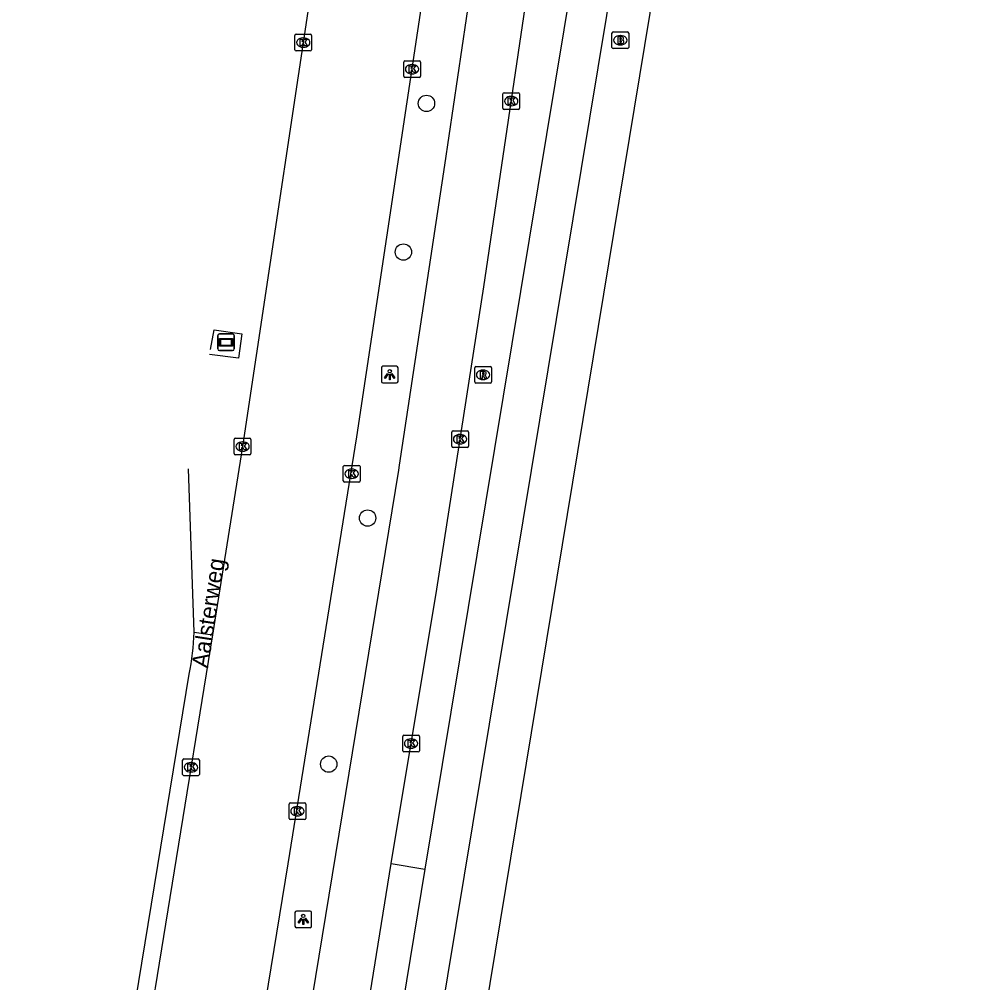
# Model space of a CAD drawing. Extents: x 161696 to 162377, y 380761 to 381673.
# Drawn here: x 161698.4 to 161755.7, y 380904.6 to 380962.2 of the extents above; entities that cross this region are included whole.
import ezdxf

# ---------------------------------------------------------------- set-up
doc = ezdxf.new("R2010")
doc.units = 0
for name, color, linetype in [('IMGEO_Berm_gesloten', 7, 'Continuous'), ('IMGEO_Boom', 7, 'Continuous'), ('IMGEO_Brandkraan', 7, 'Continuous'), ('IMGEO_Fietspad_gesloten', 7, 'Continuous'), ('IMGEO_Kolk', 7, 'Continuous'), ('IMGEO_Lichtpunt', 7, 'Continuous'), ('IMGEO_Openbare_ruimte_label', 7, 'Continuous'), ('IMGEO_OVBaan_gesloten', 7, 'Continuous'), ('IMGEO_Reclamebord', 7, 'Continuous'), ('IMGEO_Rijbaan_lokaal_gesloten', 7, 'Continuous'), ('IMGEO_Rijbaan_regionaal_gesloten', 7, 'Continuous'), ('IMGEO_Rioolput', 7, 'Continuous'), ('IMGEO_Voetpad_open', 7, 'Continuous')]:
    doc.layers.add(name, color=color, linetype=linetype)

msp = doc.modelspace()

# ---------------------------------------------------------------- linework, layer by layer
at = {"layer": 'IMGEO_Berm_gesloten'}
msp.add_lwpolyline([(161708.881, 380925.575), (161709.986, 380925.404)], dxfattribs=at)
at = {"layer": 'IMGEO_Boom'}
for centre in [(161722.797, 380957.208), (161721.413, 380948.314), (161719.27, 380932.399), (161716.943, 380917.674)]:
    msp.add_circle(centre, 0.489, dxfattribs=at)
at = {"layer": 'IMGEO_Brandkraan'}
for p, q in [((161733.899, 380960.563), (161733.899, 380961.415)), ((161733.974, 380961.489), (161734.826, 380961.489)), ((161734.387, 380961.269), (161734.412, 380961.269)), ((161734.9, 380961.415), (161734.9, 380960.563)), ((161734.41, 380960.709), (161734.385, 380960.709)), ((161734.826, 380960.489), (161733.974, 380960.489))]:
    msp.add_line(p, q, dxfattribs=at)
for points in [[(161733.899, 380960.563), (161733.899, 380961.415)], [(161733.974, 380961.489), (161734.826, 380961.489)], [(161734.247, 380961.189), (161734.247, 380960.789), (161734.46, 380960.789)], [(161734.478, 380961.189), (161734.247, 380961.189)], [(161734.426, 380961.108), (161734.372, 380961.108), (161734.372, 380961.032)], [(161734.9, 380961.415), (161734.9, 380960.563)], [(161734.372, 380961.032), (161734.425, 380961.032)], [(161734.434, 380960.956), (161734.372, 380960.956), (161734.372, 380960.875)], [(161734.372, 380960.875), (161734.434, 380960.875)], [(161734.826, 380960.489), (161733.974, 380960.489)]]:
    msp.add_lwpolyline(points, dxfattribs=at)
for centre, radius, start, end in [((161733.976, 380961.413), 0.0765, 91.55205, 178.44795), ((161733.976, 380961.413), 0.0765, 91.55205, 178.44795), ((161734.427, 380961.07), 0.0379, 267.82845, 90.93552), ((161734.482, 380961.044), 0.145, 59.4692, 91.53667), ((161734.507, 380961.091), 0.0922, 285.51372, 58.15012), ((161734.824, 380961.413), 0.0765, 1.55205, 88.44795), ((161734.824, 380961.413), 0.0765, 1.55205, 88.44795), ((161733.976, 380960.565), 0.0765, 181.55205, 268.44795), ((161733.976, 380960.565), 0.0765, 181.55205, 268.44795), ((161734.435, 380960.915), 0.0404, 269.87594, 90.50774), ((161734.466, 380961.04), 0.251, 268.66757, 293.53466), ((161734.512, 380960.899), 0.105, 301.31148, 78.98903), ((161734.824, 380960.565), 0.0765, 271.55205, 358.44795), ((161734.824, 380960.565), 0.0765, 271.55205, 358.44795)]:
    msp.add_arc(centre, radius, start, end, dxfattribs=at)
for centre, major_axis, ratio, start_param, end_param in [((161734.386, 380960.989), (-0.387, 0.002), 0.722429, 4.712389, 7.853982), ((161734.411, 380960.989), (-0.39, 0.002), 0.717154, 1.570796, 4.712389)]:
    msp.add_ellipse(centre, major_axis=major_axis, ratio=ratio, start_param=start_param, end_param=end_param, dxfattribs=at)
at = {"layer": 'IMGEO_Fietspad_gesloten'}
for points in [[(161717.567, 380865.73), (161755.609, 381095.365)], [(161738.303, 381005.586), (161722.7, 380911.397)]]:
    msp.add_lwpolyline(points, dxfattribs=at)
at = {"layer": 'IMGEO_Kolk'}
for p, q in [((161714.916, 380960.421), (161714.916, 380961.273)), ((161714.991, 380961.347), (161715.843, 380961.347)), ((161715.404, 380961.127), (161715.429, 380961.127)), ((161715.917, 380961.273), (161715.917, 380960.421)), ((161715.427, 380960.567), (161715.402, 380960.567)), ((161715.843, 380960.347), (161714.991, 380960.347)), ((161721.434, 380958.831), (161721.434, 380959.683)), ((161721.509, 380959.757), (161722.361, 380959.757)), ((161721.922, 380959.537), (161721.947, 380959.537)), ((161722.435, 380959.683), (161722.435, 380958.831)), ((161721.945, 380958.977), (161721.92, 380958.977)), ((161722.361, 380958.757), (161721.509, 380958.757)), ((161727.367, 380956.924), (161727.367, 380957.776)), ((161727.442, 380957.85), (161728.294, 380957.85)), ((161727.855, 380957.63), (161727.88, 380957.63)), ((161728.368, 380957.776), (161728.368, 380956.924)), ((161727.878, 380957.07), (161727.853, 380957.07)), ((161728.294, 380956.85), (161727.442, 380956.85)), ((161724.309, 380936.693), (161724.309, 380937.545)), ((161724.384, 380937.619), (161725.236, 380937.619)), ((161725.31, 380937.545), (161725.31, 380936.693)), ((161711.288, 380936.253), (161711.288, 380937.105)), ((161711.363, 380937.179), (161712.215, 380937.179)), ((161711.776, 380936.959), (161711.801, 380936.959)), ((161712.289, 380937.105), (161712.289, 380936.253)), ((161724.797, 380937.399), (161724.822, 380937.399)), ((161711.799, 380936.399), (161711.774, 380936.399)), ((161725.236, 380936.619), (161724.384, 380936.619)), ((161724.82, 380936.839), (161724.795, 380936.839)), ((161712.215, 380936.179), (161711.363, 380936.179)), ((161717.818, 380934.625), (161717.818, 380935.477)), ((161717.893, 380935.551), (161718.745, 380935.551)), ((161718.306, 380935.331), (161718.331, 380935.331)), ((161718.819, 380935.477), (161718.819, 380934.625)), ((161718.329, 380934.771), (161718.304, 380934.771)), ((161718.745, 380934.551), (161717.893, 380934.551)), ((161721.374, 380918.48), (161721.374, 380919.332)), ((161721.449, 380919.406), (161722.301, 380919.406)), ((161721.862, 380919.186), (161721.887, 380919.186)), ((161722.375, 380919.332), (161722.375, 380918.48)), ((161721.885, 380918.626), (161721.86, 380918.626)), ((161708.2, 380917.059), (161708.2, 380917.911)), ((161708.275, 380917.985), (161709.127, 380917.985)), ((161709.201, 380917.911), (161709.201, 380917.059)), ((161722.301, 380918.406), (161721.449, 380918.406)), ((161708.688, 380917.765), (161708.713, 380917.765)), ((161709.127, 380916.985), (161708.275, 380916.985)), ((161708.711, 380917.205), (161708.686, 380917.205)), ((161714.57, 380914.431), (161714.57, 380915.283)), ((161714.645, 380915.357), (161715.497, 380915.357)), ((161715.058, 380915.137), (161715.083, 380915.137)), ((161715.571, 380915.283), (161715.571, 380914.431)), ((161715.081, 380914.577), (161715.056, 380914.577)), ((161715.497, 380914.357), (161714.645, 380914.357))]:
    msp.add_line(p, q, dxfattribs=at)
for points in [[(161714.916, 380960.421), (161714.916, 380961.273)], [(161714.991, 380961.347), (161715.843, 380961.347)], [(161715.917, 380961.273), (161715.917, 380960.421)], [(161715.237, 380961.047), (161715.36, 380961.047), (161715.36, 380960.896), (161715.49, 380961.047), (161715.654, 380961.047), (161715.508, 380960.896), (161715.661, 380960.647), (161715.509, 380960.647), (161715.424, 380960.811), (161715.36, 380960.744), (161715.36, 380960.647), (161715.237, 380960.647), (161715.237, 380961.047)], [(161715.843, 380960.347), (161714.991, 380960.347)], [(161721.434, 380958.831), (161721.434, 380959.683)], [(161721.509, 380959.757), (161722.361, 380959.757)], [(161721.755, 380959.457), (161721.878, 380959.457), (161721.878, 380959.306), (161722.008, 380959.457), (161722.172, 380959.457), (161722.026, 380959.306), (161722.179, 380959.057), (161722.027, 380959.057), (161721.942, 380959.221), (161721.878, 380959.154), (161721.878, 380959.057), (161721.755, 380959.057), (161721.755, 380959.457)], [(161722.435, 380959.683), (161722.435, 380958.831)], [(161722.361, 380958.757), (161721.509, 380958.757)], [(161727.367, 380956.924), (161727.367, 380957.776)], [(161727.442, 380957.85), (161728.294, 380957.85)], [(161728.368, 380957.776), (161728.368, 380956.924)], [(161727.688, 380957.55), (161727.811, 380957.55), (161727.811, 380957.399), (161727.941, 380957.55), (161728.105, 380957.55), (161727.959, 380957.399), (161728.112, 380957.15), (161727.96, 380957.15), (161727.875, 380957.314), (161727.811, 380957.247), (161727.811, 380957.15), (161727.688, 380957.15), (161727.688, 380957.55)], [(161728.294, 380956.85), (161727.442, 380956.85)], [(161724.309, 380936.693), (161724.309, 380937.545)], [(161724.384, 380937.619), (161725.236, 380937.619)], [(161725.31, 380937.545), (161725.31, 380936.693)], [(161711.288, 380936.253), (161711.288, 380937.105)], [(161711.363, 380937.179), (161712.215, 380937.179)], [(161711.609, 380936.879), (161711.732, 380936.879), (161711.732, 380936.728), (161711.862, 380936.879), (161712.026, 380936.879), (161711.88, 380936.728), (161712.033, 380936.479), (161711.881, 380936.479), (161711.796, 380936.643), (161711.732, 380936.576), (161711.732, 380936.479), (161711.609, 380936.479), (161711.609, 380936.879)], [(161712.289, 380937.105), (161712.289, 380936.253)], [(161724.63, 380937.319), (161724.753, 380937.319), (161724.753, 380937.168), (161724.883, 380937.319), (161725.047, 380937.319), (161724.901, 380937.168), (161725.054, 380936.919), (161724.902, 380936.919), (161724.817, 380937.083), (161724.753, 380937.016), (161724.753, 380936.919), (161724.63, 380936.919), (161724.63, 380937.319)], [(161725.236, 380936.619), (161724.384, 380936.619)], [(161712.215, 380936.179), (161711.363, 380936.179)], [(161717.818, 380934.625), (161717.818, 380935.477)], [(161717.893, 380935.551), (161718.745, 380935.551)], [(161718.139, 380935.251), (161718.262, 380935.251), (161718.262, 380935.1), (161718.392, 380935.251), (161718.556, 380935.251), (161718.41, 380935.1), (161718.563, 380934.851), (161718.411, 380934.851), (161718.326, 380935.015), (161718.262, 380934.948), (161718.262, 380934.851), (161718.139, 380934.851), (161718.139, 380935.251)], [(161718.819, 380935.477), (161718.819, 380934.625)], [(161718.745, 380934.551), (161717.893, 380934.551)], [(161721.374, 380918.48), (161721.374, 380919.332)], [(161721.449, 380919.406), (161722.301, 380919.406)], [(161721.695, 380919.106), (161721.818, 380919.106), (161721.818, 380918.955), (161721.948, 380919.106), (161722.112, 380919.106), (161721.966, 380918.955), (161722.119, 380918.706), (161721.967, 380918.706), (161721.882, 380918.87), (161721.818, 380918.803), (161721.818, 380918.706), (161721.695, 380918.706), (161721.695, 380919.106)], [(161722.375, 380919.332), (161722.375, 380918.48)], [(161708.2, 380917.059), (161708.2, 380917.911)], [(161708.275, 380917.985), (161709.127, 380917.985)], [(161709.201, 380917.911), (161709.201, 380917.059)], [(161722.301, 380918.406), (161721.449, 380918.406)], [(161708.521, 380917.685), (161708.644, 380917.685), (161708.644, 380917.534), (161708.774, 380917.685), (161708.938, 380917.685), (161708.792, 380917.534), (161708.945, 380917.285), (161708.793, 380917.285), (161708.708, 380917.449), (161708.644, 380917.382), (161708.644, 380917.285), (161708.521, 380917.285), (161708.521, 380917.685)], [(161709.127, 380916.985), (161708.275, 380916.985)], [(161714.57, 380914.431), (161714.57, 380915.283)], [(161714.645, 380915.357), (161715.497, 380915.357)], [(161714.891, 380915.057), (161715.014, 380915.057), (161715.014, 380914.906), (161715.144, 380915.057), (161715.308, 380915.057), (161715.162, 380914.906), (161715.315, 380914.657), (161715.163, 380914.657), (161715.078, 380914.821), (161715.014, 380914.754), (161715.014, 380914.657), (161714.891, 380914.657), (161714.891, 380915.057)], [(161715.571, 380915.283), (161715.571, 380914.431)], [(161715.497, 380914.357), (161714.645, 380914.357)]]:
    msp.add_lwpolyline(points, dxfattribs=at)
for centre, start, end in [((161714.993, 380961.271), 91.55205, 178.44795), ((161714.993, 380961.271), 91.55205, 178.44795), ((161715.841, 380961.271), 1.55205, 88.44795), ((161715.841, 380961.271), 1.55205, 88.44795), ((161714.993, 380960.423), 181.55205, 268.44795), ((161714.993, 380960.423), 181.55205, 268.44795), ((161715.841, 380960.423), 271.55205, 358.44795), ((161715.841, 380960.423), 271.55205, 358.44795), ((161721.511, 380959.681), 91.55205, 178.44795), ((161721.511, 380959.681), 91.55205, 178.44795), ((161722.359, 380959.681), 1.55205, 88.44795), ((161722.359, 380959.681), 1.55205, 88.44795), ((161721.511, 380958.833), 181.55205, 268.44795), ((161721.511, 380958.833), 181.55205, 268.44795), ((161722.359, 380958.833), 271.55205, 358.44795), ((161722.359, 380958.833), 271.55205, 358.44795), ((161727.444, 380957.774), 91.55205, 178.44795), ((161727.444, 380957.774), 91.55205, 178.44795), ((161728.292, 380957.774), 1.55205, 88.44795), ((161728.292, 380957.774), 1.55205, 88.44795), ((161727.444, 380956.926), 181.55205, 268.44795), ((161727.444, 380956.926), 181.55205, 268.44795), ((161728.292, 380956.926), 271.55205, 358.44795), ((161728.292, 380956.926), 271.55205, 358.44795), ((161724.386, 380937.543), 91.55205, 178.44795), ((161724.386, 380937.543), 91.55205, 178.44795), ((161725.234, 380937.543), 1.55205, 88.44795), ((161725.234, 380937.543), 1.55205, 88.44795), ((161711.365, 380937.103), 91.55205, 178.44795), ((161711.365, 380937.103), 91.55205, 178.44795), ((161712.213, 380937.103), 1.55205, 88.44795), ((161712.213, 380937.103), 1.55205, 88.44795), ((161724.386, 380936.695), 181.55205, 268.44795), ((161724.386, 380936.695), 181.55205, 268.44795), ((161725.234, 380936.695), 271.55205, 358.44795), ((161725.234, 380936.695), 271.55205, 358.44795), ((161711.365, 380936.255), 181.55205, 268.44795), ((161711.365, 380936.255), 181.55205, 268.44795), ((161712.213, 380936.255), 271.55205, 358.44795), ((161712.213, 380936.255), 271.55205, 358.44795), ((161717.895, 380935.475), 91.55205, 178.44795), ((161717.895, 380935.475), 91.55205, 178.44795), ((161718.743, 380935.475), 1.55205, 88.44795), ((161718.743, 380935.475), 1.55205, 88.44795), ((161717.895, 380934.627), 181.55205, 268.44795), ((161717.895, 380934.627), 181.55205, 268.44795), ((161718.743, 380934.627), 271.55205, 358.44795), ((161718.743, 380934.627), 271.55205, 358.44795), ((161721.451, 380919.33), 91.55205, 178.44795), ((161721.451, 380919.33), 91.55205, 178.44795), ((161722.299, 380919.33), 1.55205, 88.44795), ((161722.299, 380919.33), 1.55205, 88.44795), ((161721.451, 380918.482), 181.55205, 268.44795), ((161721.451, 380918.482), 181.55205, 268.44795), ((161722.299, 380918.482), 271.55205, 358.44795), ((161722.299, 380918.482), 271.55205, 358.44795), ((161708.277, 380917.909), 91.55205, 178.44795), ((161708.277, 380917.909), 91.55205, 178.44795), ((161709.125, 380917.909), 1.55205, 88.44795), ((161709.125, 380917.909), 1.55205, 88.44795), ((161708.277, 380917.061), 181.55205, 268.44795), ((161708.277, 380917.061), 181.55205, 268.44795), ((161709.125, 380917.061), 271.55205, 358.44795), ((161709.125, 380917.061), 271.55205, 358.44795), ((161714.647, 380915.281), 91.55205, 178.44795), ((161714.647, 380915.281), 91.55205, 178.44795), ((161715.495, 380915.281), 1.55205, 88.44795), ((161715.495, 380915.281), 1.55205, 88.44795), ((161714.647, 380914.433), 181.55205, 268.44795), ((161714.647, 380914.433), 181.55205, 268.44795), ((161715.495, 380914.433), 271.55205, 358.44795), ((161715.495, 380914.433), 271.55205, 358.44795)]:
    msp.add_arc(centre, 0.0765, start, end, dxfattribs=at)
for centre, major_axis, ratio, start_param, end_param in [((161715.403, 380960.847), (-0.387, 0.002), 0.722429, 4.712389, 7.853982), ((161715.428, 380960.847), (-0.39, 0.002), 0.717154, 1.570796, 4.712389), ((161721.921, 380959.257), (-0.387, 0.002), 0.722429, 4.712389, 7.853982), ((161721.946, 380959.257), (-0.39, 0.002), 0.717154, 1.570796, 4.712389), ((161727.854, 380957.35), (-0.387, 0.002), 0.722429, 4.712389, 7.853982), ((161727.879, 380957.35), (-0.39, 0.002), 0.717154, 1.570796, 4.712389), ((161711.775, 380936.679), (-0.387, 0.002), 0.722429, 4.712389, 7.853982), ((161711.8, 380936.679), (-0.39, 0.002), 0.717154, 1.570796, 4.712389), ((161724.796, 380937.119), (-0.387, 0.002), 0.722429, 4.712389, 7.853982), ((161724.821, 380937.119), (-0.39, 0.002), 0.717154, 1.570796, 4.712389), ((161718.305, 380935.051), (-0.387, 0.002), 0.722429, 4.712389, 7.853982), ((161718.33, 380935.051), (-0.39, 0.002), 0.717154, 1.570796, 4.712389), ((161721.861, 380918.906), (-0.387, 0.002), 0.722429, 4.712389, 7.853982), ((161721.886, 380918.906), (-0.39, 0.002), 0.717154, 1.570796, 4.712389), ((161708.687, 380917.485), (-0.387, 0.002), 0.722429, 4.712389, 7.853982), ((161708.712, 380917.485), (-0.39, 0.002), 0.717154, 1.570796, 4.712389), ((161715.057, 380914.857), (-0.387, 0.002), 0.722429, 4.712389, 7.853982), ((161715.082, 380914.857), (-0.39, 0.002), 0.717154, 1.570796, 4.712389)]:
    msp.add_ellipse(centre, major_axis=major_axis, ratio=ratio, start_param=start_param, end_param=end_param, dxfattribs=at)
at = {"layer": 'IMGEO_Lichtpunt'}
for p, q in [((161720.097, 380941.384), (161720.097, 380940.577)), ((161720.097, 380941.384), (161720.097, 380940.577)), ((161720.999, 380941.479), (161720.191, 380941.479)), ((161720.999, 380941.479), (161720.191, 380941.479)), ((161721.093, 380940.577), (161721.093, 380941.384)), ((161721.093, 380940.577), (161721.093, 380941.384)), ((161720.191, 380940.483), (161720.999, 380940.483)), ((161720.191, 380940.483), (161720.999, 380940.483)), ((161714.923, 380908.792), (161714.923, 380907.985)), ((161714.923, 380908.792), (161714.923, 380907.985)), ((161715.825, 380908.887), (161715.017, 380908.887)), ((161715.825, 380908.887), (161715.017, 380908.887)), ((161715.919, 380907.985), (161715.919, 380908.792)), ((161715.919, 380907.985), (161715.919, 380908.792)), ((161715.017, 380907.891), (161715.825, 380907.891)), ((161715.017, 380907.891), (161715.825, 380907.891))]:
    msp.add_line(p, q, dxfattribs=at)
for points in [[(161720.471, 380941.048), (161720.51, 380941.02), (161720.322, 380940.758), (161720.284, 380940.785), (161720.471, 380941.048)], [(161720.573, 380941), (161720.62, 380941), (161720.62, 380940.678), (161720.573, 380940.678), (161720.573, 380941)], [(161720.683, 380941.02), (161720.721, 380941.047), (161720.908, 380940.785), (161720.869, 380940.757), (161720.683, 380941.02)], [(161715.297, 380908.456), (161715.336, 380908.428), (161715.148, 380908.166), (161715.11, 380908.193), (161715.297, 380908.456)], [(161715.399, 380908.408), (161715.446, 380908.408), (161715.446, 380908.086), (161715.399, 380908.086), (161715.399, 380908.408)], [(161715.509, 380908.428), (161715.547, 380908.455), (161715.734, 380908.193), (161715.695, 380908.165), (161715.509, 380908.428)]]:
    msp.add_lwpolyline(points, dxfattribs=at)
for centre in [(161720.596, 380941.182), (161715.422, 380908.59)]:
    msp.add_circle(centre, 0.0994, dxfattribs=at)
for centre, start, end in [((161720.191, 380941.384), 90, 180), ((161720.191, 380941.384), 90, 180), ((161720.999, 380941.384), 0, 90), ((161720.999, 380941.384), 0, 90), ((161720.191, 380940.577), 180, 270), ((161720.191, 380940.577), 180, 270), ((161720.999, 380940.577), 270, 0), ((161720.999, 380940.577), 270, 360), ((161715.017, 380908.792), 90, 180), ((161715.017, 380908.792), 90, 180), ((161715.825, 380908.792), 0, 90), ((161715.825, 380908.792), 0, 90), ((161715.017, 380907.985), 180, 270), ((161715.017, 380907.985), 180, 270), ((161715.825, 380907.985), 270, 0), ((161715.825, 380907.985), 270, 360)]:
    msp.add_arc(centre, 0.0946, start, end, dxfattribs=at)
at = {"layer": 'IMGEO_OVBaan_gesloten'}
for points in [[(161724.081, 381017.279), (161721.72, 381002.842), (161711.789, 380936.679), (161709.986, 380925.404)], [(161706.057, 380859.978), (161714.511, 380911.71), (161718.63, 380937.265), (161728.308, 381001.666), (161730.668, 381016.148)], [(161709.986, 380925.404), (161703.114, 380883.057), (161699.411, 380860.816)]]:
    msp.add_lwpolyline(points, dxfattribs=at)
at = {"layer": 'IMGEO_Reclamebord'}
for p, q in [((161710.301, 380942.518), (161710.301, 380943.318)), ((161710.301, 380943.318), (161710.301, 380942.518)), ((161710.401, 380943.418), (161711.191, 380943.418)), ((161711.191, 380943.418), (161710.401, 380943.418)), ((161711.291, 380943.318), (161711.291, 380942.518)), ((161711.291, 380942.518), (161711.291, 380943.318)), ((161711.191, 380942.418), (161710.401, 380942.418)), ((161710.401, 380942.418), (161711.191, 380942.418))]:
    msp.add_line(p, q, dxfattribs=at)
for points in [[(161710.402, 380943.15), (161711.19, 380943.15), (161711.19, 380942.686), (161710.402, 380942.686), (161710.402, 380943.15)], [(161710.467, 380943.085), (161710.467, 380942.751), (161711.125, 380942.751), (161711.125, 380943.085), (161710.467, 380943.085)]]:
    msp.add_lwpolyline(points, dxfattribs=at)
for centre, start, end in [((161710.401, 380943.318), 90, 180), ((161710.401, 380943.318), 90, 180), ((161711.191, 380943.318), 0, 90), ((161711.191, 380943.318), 360, 90), ((161710.401, 380942.518), 180, 270), ((161710.401, 380942.518), 180, 270), ((161711.191, 380942.518), 270, 0), ((161711.191, 380942.518), 270, 0)]:
    msp.add_arc(centre, 0.1, start, end, dxfattribs=at)
at = {"layer": 'IMGEO_Rijbaan_lokaal_gesloten'}
for points in [[(161720.677, 380911.732), (161722.7, 380911.397)], [(161722.7, 380911.397), (161720.493, 380898.028)]]:
    msp.add_lwpolyline(points, dxfattribs=at)
at = {"layer": 'IMGEO_Rijbaan_regionaal_gesloten'}
for points in [[(161733.266, 381015.66), (161732.248, 381009.641), (161730.62, 380999.171), (161723.884, 380953.523), (161721.16, 380935.558), (161721.112, 380935.266), (161716.943, 380909.839), (161711.813, 380878.45), (161708.58, 380859.493)], [(161720.677, 380911.732), (161723.417, 380928.139), (161726.224, 380946.237), (161733.982, 380998.685), (161734.626, 381002.973)], [(161708.881, 380925.575), (161708.56, 380935.338), (161708.56, 380935.339)], [(161698.421, 380860.951), (161708.587, 380923.054)], [(161718.265, 380896.755), (161720.677, 380911.732)]]:
    msp.add_lwpolyline(points, dxfattribs=at)
msp.add_arc((161696.159, 380925.781), 12.724, 347.62405, 359.07233, dxfattribs=at)
at = {"layer": 'IMGEO_Rioolput'}
for p, q in [((161725.682, 380940.543), (161725.682, 380941.395)), ((161725.757, 380941.469), (161726.609, 380941.469)), ((161726.17, 380941.249), (161726.195, 380941.249)), ((161726.683, 380941.395), (161726.683, 380940.543)), ((161726.609, 380940.469), (161725.757, 380940.469)), ((161726.193, 380940.689), (161726.168, 380940.689))]:
    msp.add_line(p, q, dxfattribs=at)
for points in [[(161725.682, 380940.543), (161725.682, 380941.395)], [(161725.757, 380941.469), (161726.609, 380941.469)], [(161726.271, 380941.167), (161726.019, 380941.169), (161726.019, 380940.769)], [(161726.019, 380940.769), (161726.143, 380940.769), (161726.143, 380940.931), (161726.154, 380940.931)], [(161726.197, 380941.088), (161726.143, 380941.088), (161726.143, 380941.007)], [(161726.143, 380941.007), (161726.195, 380941.007)], [(161726.683, 380941.395), (161726.683, 380940.543)], [(161726.609, 380940.469), (161725.757, 380940.469)], [(161726.201, 380940.902), (161726.272, 380940.769), (161726.412, 380940.769), (161726.347, 380940.895)]]:
    msp.add_lwpolyline(points, dxfattribs=at)
for centre, radius, start, end in [((161725.759, 380941.393), 0.0765, 91.55205, 178.44795), ((161725.759, 380941.393), 0.0765, 91.55205, 178.44795), ((161726.153, 380940.878), 0.0533, 26.02933, 88.69889), ((161726.179, 380941.196), 0.19, 274.7715, 282.96867), ((161726.203, 380940.992), 0.0964, 77.00612, 93.18647), ((161726.217, 380941.049), 0.0378, 276.66336, 79.67722), ((161726.27, 380941.057), 0.109, 350.36119, 89.41601), ((161726.268, 380941.057), 0.112, 277.58423, 350.98172), ((161726.252, 380940.842), 0.108, 29.51342, 73.79051), ((161726.607, 380941.393), 0.0765, 1.55205, 88.44795), ((161726.607, 380941.393), 0.0765, 1.55205, 88.44795), ((161725.759, 380940.545), 0.0765, 181.55205, 268.44795), ((161725.759, 380940.545), 0.0765, 181.55205, 268.44795), ((161726.607, 380940.545), 0.0765, 271.55205, 358.44795), ((161726.607, 380940.545), 0.0765, 271.55205, 358.44795)]:
    msp.add_arc(centre, radius, start, end, dxfattribs=at)
for centre, major_axis, ratio, start_param, end_param in [((161726.169, 380940.969), (-0.387, 0.002), 0.722429, 4.712389, 7.853982), ((161726.194, 380940.969), (-0.39, 0.002), 0.717154, 1.570796, 4.712389)]:
    msp.add_ellipse(centre, major_axis=major_axis, ratio=ratio, start_param=start_param, end_param=end_param, dxfattribs=at)
at = {"layer": 'IMGEO_Voetpad_open'}
for points in [[(161757.96, 381094.016), (161751.783, 381056.863), (161751.055, 381052.485), (161745.065, 381016.456), (161744.222, 381011.385), (161743.99, 381009.989), (161742.341, 381000), (161725.046, 380895.238), (161719.314, 380861.106), (161723.616, 380854.735)], [(161710.078, 380943.668), (161711.751, 380943.432), (161711.545, 380941.957), (161709.807, 380942.183)], [(161709.861, 380942.479), (161710.078, 380943.668)]]:
    msp.add_lwpolyline(points, dxfattribs=at)

# ---------------------------------------------------------------- texts
at = {"layer": 'IMGEO_Openbare_ruimte_label'}
msp.add_text('Aalsterweg', height=1, rotation=81.25384, dxfattribs=at).set_placement((161709.717, 380923.375))

doc.saveas('drawing.dxf')
